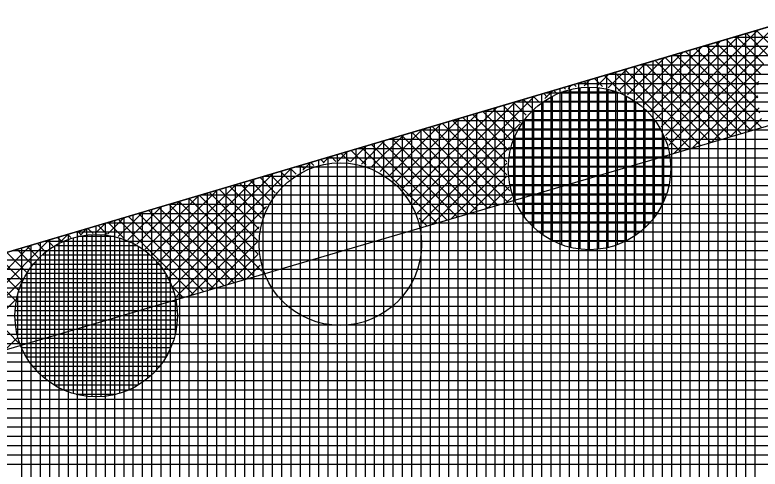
# Model space of a CAD drawing. Extents: x -565346 to -564154, y -1097386 to -1095620.
# Drawn here: x -564393.21 to -564377.16, y -1095667.28 to -1095657.5 of the extents above; entities that cross this region are included whole.
import ezdxf

# ---------------------------------------------------------------- set-up
doc = ezdxf.new("R2010")
doc.units = 0
for name, color, linetype in [('Vrstva 13', 7, 'Continuous'), ('Vrstva 41', 7, 'Continuous'), ('Vrstva 42', 7, 'Continuous'), ('Vrstva 43', 7, 'Continuous'), ('Vrstva 44', 7, 'Continuous')]:
    doc.layers.add(name, color=color, linetype=linetype)

msp = doc.modelspace()

# ---------------------------------------------------------------- linework, layer by layer
at = {"layer": 'Vrstva 13'}
msp.add_line((-564394.52, -1095662.95), (-564326.21, -1095642.73), dxfattribs=at)
at = {"layer": 'Vrstva 41'}
for p, q in [((-564379.121, -1095660.304), (-564376.404, -1095657.588)), ((-564379.195, -1095660.096), (-564376.806, -1095657.707)), ((-564379.402, -1095659.737), (-564377.609, -1095657.944)), ((-564379.289, -1095659.907), (-564377.208, -1095657.826)), ((-564376.995, -1095658.358), (-564377.454, -1095657.898)), ((-564376.888, -1095658.182), (-564377.236, -1095657.834)), ((-564379.531, -1095659.584), (-564378.011, -1095658.063)), ((-564377.196, -1095659.005), (-564378.109, -1095658.092)), ((-564377.152, -1095658.767), (-564377.891, -1095658.028)), ((-564377.084, -1095658.552), (-564377.673, -1095657.963)), ((-564379.676, -1095659.446), (-564378.413, -1095658.182)), ((-564377.161, -1095659.606), (-564378.546, -1095658.221)), ((-564377.204, -1095659.28), (-564378.327, -1095658.157)), ((-564380.015, -1095659.219), (-564379.217, -1095658.42)), ((-564379.838, -1095659.324), (-564378.815, -1095658.301)), ((-564377.566, -1095660.05), (-564379.2, -1095658.415)), ((-564377.347, -1095659.985), (-564378.982, -1095658.351)), ((-564377.129, -1095659.921), (-564378.764, -1095658.286)), ((-564380.211, -1095659.132), (-564379.618, -1095658.539)), ((-564378.003, -1095660.178), (-564379.637, -1095658.544)), ((-564377.785, -1095660.114), (-564379.418, -1095658.48)), ((-564379.007, -1095660.473), (-564377.082, -1095658.548)), ((-564380.428, -1095659.066), (-564380.02, -1095658.658)), ((-564378.659, -1095660.371), (-564380.291, -1095658.738)), ((-564378.44, -1095660.307), (-564380.073, -1095658.674)), ((-564378.222, -1095660.242), (-564379.855, -1095658.609)), ((-564380.951, -1095659.023), (-564380.824, -1095658.896)), ((-564380.554, -1095659.042), (-564380.728, -1095658.867)), ((-564380.671, -1095659.026), (-564380.422, -1095658.777)), ((-564380.161, -1095659.151), (-564380.51, -1095658.803)), ((-564381.349, -1095659.095), (-564381.383, -1095659.061)), ((-564381.29, -1095659.079), (-564381.225, -1095659.015)), ((-564381.119, -1095659.042), (-564381.164, -1095658.997)), ((-564380.86, -1095659.018), (-564380.946, -1095658.932)), ((-564378.606, -1095660.355), (-564377.185, -1095658.934)), ((-564381.743, -1095659.267), (-564381.819, -1095659.19)), ((-564381.794, -1095659.301), (-564381.627, -1095659.134)), ((-564381.557, -1095659.17), (-564381.601, -1095659.126)), ((-564384.637, -1095661.578), (-564382.431, -1095659.372)), ((-564384.547, -1095661.77), (-564382.029, -1095659.253)), ((-564382.201, -1095659.657), (-564382.474, -1095659.384)), ((-564382.064, -1095659.511), (-564382.256, -1095659.32)), ((-564381.911, -1095659.381), (-564382.037, -1095659.255)), ((-564378.206, -1095660.238), (-564377.206, -1095659.238)), ((-564384.745, -1095661.403), (-564382.832, -1095659.49)), ((-564382.426, -1095659.998), (-564382.91, -1095659.514)), ((-564382.322, -1095659.819), (-564382.692, -1095659.449)), ((-564377.805, -1095660.12), (-564377.181, -1095659.496)), ((-564384.87, -1095661.245), (-564383.234, -1095659.609)), ((-564382.613, -1095660.659), (-564383.565, -1095659.707)), ((-564382.577, -1095660.413), (-564383.347, -1095659.643)), ((-564382.511, -1095660.195), (-564383.129, -1095659.578)), ((-564385.168, -1095660.978), (-564384.038, -1095659.847)), ((-564385.011, -1095661.103), (-564383.636, -1095659.728)), ((-564384.477, -1095661.983), (-564382.337, -1095659.844)), ((-564382.552, -1095661.286), (-564384.002, -1095659.837)), ((-564382.614, -1095660.942), (-564383.783, -1095659.772)), ((-564377.404, -1095660.002), (-564377.129, -1095659.727)), ((-564385.343, -1095660.869), (-564384.44, -1095659.966)), ((-564383.03, -1095661.656), (-564384.656, -1095660.03)), ((-564382.812, -1095661.592), (-564384.438, -1095659.966)), ((-564382.593, -1095661.528), (-564384.22, -1095659.901)), ((-564385.535, -1095660.779), (-564384.841, -1095660.085)), ((-564383.467, -1095661.785), (-564385.093, -1095660.16)), ((-564383.249, -1095661.721), (-564384.875, -1095660.095)), ((-564378.877, -1095660.435), (-564379.181, -1095660.131)), ((-564385.984, -1095660.662), (-564385.645, -1095660.323)), ((-564385.748, -1095660.709), (-564385.243, -1095660.204)), ((-564384.123, -1095661.978), (-564385.747, -1095660.353)), ((-564383.905, -1095661.913), (-564385.529, -1095660.289)), ((-564383.686, -1095661.849), (-564385.311, -1095660.224)), ((-564384.216, -1095662.005), (-564382.559, -1095660.348)), ((-564386.254, -1095660.65), (-564386.047, -1095660.442)), ((-564386.008, -1095660.658), (-564386.184, -1095660.483)), ((-564385.648, -1095660.735), (-564385.966, -1095660.418)), ((-564386.774, -1095660.741), (-564386.839, -1095660.676)), ((-564386.55, -1095660.682), (-564386.62, -1095660.612)), ((-564386.573, -1095660.686), (-564386.448, -1095660.561)), ((-564386.297, -1095660.652), (-564386.402, -1095660.547)), ((-564389.809, -1095663.355), (-564387.252, -1095660.799)), ((-564387.157, -1095660.924), (-564387.275, -1095660.806)), ((-564386.975, -1095660.823), (-564387.057, -1095660.741)), ((-564387.013, -1095660.843), (-564386.85, -1095660.68)), ((-564383.815, -1095661.887), (-564382.615, -1095660.687)), ((-564389.896, -1095663.16), (-564387.654, -1095660.918)), ((-564387.47, -1095661.176), (-564387.712, -1095660.935)), ((-564387.321, -1095661.042), (-564387.493, -1095660.87)), ((-564383.414, -1095661.769), (-564382.612, -1095660.967)), ((-564390.123, -1095662.822), (-564388.457, -1095661.155)), ((-564390.001, -1095662.982), (-564388.055, -1095661.036)), ((-564387.82, -1095661.674), (-564388.366, -1095661.129)), ((-564387.721, -1095661.492), (-564388.148, -1095661.064)), ((-564387.603, -1095661.326), (-564387.93, -1095660.999)), ((-564390.262, -1095662.677), (-564388.859, -1095661.274)), ((-564387.958, -1095662.102), (-564388.803, -1095661.258)), ((-564387.902, -1095661.876), (-564388.585, -1095661.193)), ((-564383.014, -1095661.651), (-564382.572, -1095661.21)), ((-564390.417, -1095662.549), (-564389.261, -1095661.393)), ((-564387.892, -1095663.017), (-564389.458, -1095661.452)), ((-564387.976, -1095662.65), (-564389.239, -1095661.387)), ((-564387.987, -1095662.357), (-564389.021, -1095661.322)), ((-564382.613, -1095661.534), (-564382.506, -1095661.427)), ((-564390.778, -1095662.345), (-564390.064, -1095661.631)), ((-564390.588, -1095662.437), (-564389.663, -1095661.512)), ((-564388.276, -1095663.199), (-564389.894, -1095661.581)), ((-564389.742, -1095663.572), (-564387.795, -1095661.625)), ((-564388.057, -1095663.135), (-564389.676, -1095661.516)), ((-564390.988, -1095662.272), (-564390.466, -1095661.75)), ((-564388.932, -1095663.392), (-564390.549, -1095661.775)), ((-564388.713, -1095663.327), (-564390.331, -1095661.71)), ((-564388.495, -1095663.263), (-564390.112, -1095661.645)), ((-564391.222, -1095662.223), (-564390.868, -1095661.869)), ((-564389.369, -1095663.52), (-564390.985, -1095661.904)), ((-564389.15, -1095663.456), (-564390.767, -1095661.839)), ((-564384.342, -1095662.042), (-564384.505, -1095661.878)), ((-564391.803, -1095662.238), (-564391.671, -1095662.107)), ((-564391.529, -1095662.208), (-564391.64, -1095662.098)), ((-564391.488, -1095662.206), (-564391.27, -1095661.988)), ((-564391.234, -1095662.221), (-564391.422, -1095662.033)), ((-564390.858, -1095662.314), (-564391.204, -1095661.968)), ((-564389.424, -1095663.537), (-564387.952, -1095662.065)), ((-564392.228, -1095662.38), (-564392.073, -1095662.226)), ((-564392.012, -1095662.291), (-564392.077, -1095662.227)), ((-564391.785, -1095662.236), (-564391.858, -1095662.162)), ((-564395.115, -1095664.985), (-564392.475, -1095662.345)), ((-564392.562, -1095662.59), (-564392.731, -1095662.421)), ((-564392.396, -1095662.473), (-564392.513, -1095662.356)), ((-564392.213, -1095662.373), (-564392.295, -1095662.291)), ((-564389.023, -1095663.419), (-564387.988, -1095662.384)), ((-564395.184, -1095664.771), (-564392.877, -1095662.464)), ((-564392.845, -1095662.872), (-564393.168, -1095662.55)), ((-564392.712, -1095662.723), (-564392.949, -1095662.485)), ((-564393.145, -1095663.421), (-564393.822, -1095662.744)), ((-564393.063, -1095663.22), (-564393.604, -1095662.679)), ((-564392.963, -1095663.038), (-564393.386, -1095662.614)), ((-564388.623, -1095663.301), (-564387.976, -1095662.654)), ((-564393.202, -1095663.647), (-564394.041, -1095662.808)), ((-564388.222, -1095663.183), (-564387.929, -1095662.89)), ((-564393.128, -1095664.569), (-564394.703, -1095662.995)), ((-564394.962, -1095665.115), (-564393.058, -1095663.21)), ((-564389.587, -1095663.585), (-564389.804, -1095663.368)), ((-564394.588, -1095665.023), (-564393.2, -1095663.635)), ((-564393.431, -1095664.715), (-564393.166, -1095664.45))]:
    msp.add_line(p, q, dxfattribs=at)
at = {"layer": 'Vrstva 42'}
msp.add_lwpolyline([(-564707.989, -1095755.399), (-564707.577, -1095757.356), (-564692.663, -1095754.203), (-564630.833, -1095733.073), (-564590.007, -1095716.981), (-564573.006, -1095706.742), (-564516.181, -1095692.846), (-564453.911, -1095679.516), (-564393.952, -1095664.868), (-564326.83, -1095645.13), (-564326.21, -1095642.73), (-564394.52, -1095662.95), (-564454.33, -1095677.56), (-564516.6, -1095690.89), (-564574.04, -1095705.03), (-564590.74, -1095715.12), (-564631.48, -1095731.18), (-564693.31, -1095752.31)], close=True, dxfattribs=at)
at = {"layer": 'Vrstva 43'}
for p, q in [((-564377.47, -1095657.903), (-564377.47, -1095676.935)), ((-564377.27, -1095657.844), (-564377.27, -1095676.882)), ((-564378.07, -1095658.081), (-564378.07, -1095677.091)), ((-564377.87, -1095658.022), (-564377.87, -1095677.039)), ((-564329.021, -1095657.98), (-564377.73, -1095657.98)), ((-564377.67, -1095657.962), (-564377.67, -1095676.987)), ((-564378.67, -1095658.258), (-564378.67, -1095677.248)), ((-564378.47, -1095658.199), (-564378.47, -1095677.196)), ((-564329.058, -1095658.18), (-564378.405, -1095658.18)), ((-564378.27, -1095658.14), (-564378.27, -1095677.144)), ((-564329.095, -1095658.38), (-564379.081, -1095658.38)), ((-564379.07, -1095658.377), (-564379.07, -1095677.353)), ((-564378.87, -1095658.318), (-564378.87, -1095677.301)), ((-564329.132, -1095658.58), (-564379.757, -1095658.58)), ((-564379.67, -1095658.554), (-564379.67, -1095677.51)), ((-564379.47, -1095658.495), (-564379.47, -1095677.458)), ((-564379.27, -1095658.436), (-564379.27, -1095677.405)), ((-564380.27, -1095658.732), (-564380.27, -1095677.667)), ((-564380.07, -1095658.673), (-564380.07, -1095677.615)), ((-564379.87, -1095658.614), (-564379.87, -1095677.562)), ((-564380.87, -1095658.91), (-564380.87, -1095677.824)), ((-564380.67, -1095658.85), (-564380.67, -1095677.771)), ((-564380.47, -1095658.791), (-564380.47, -1095677.719)), ((-564329.169, -1095658.78), (-564380.432, -1095658.78)), ((-564381.27, -1095659.028), (-564381.27, -1095677.928)), ((-564329.205, -1095658.98), (-564381.108, -1095658.98)), ((-564381.07, -1095658.969), (-564381.07, -1095677.876)), ((-564381.87, -1095659.206), (-564381.87, -1095678.085)), ((-564329.242, -1095659.18), (-564381.784, -1095659.18)), ((-564381.67, -1095659.146), (-564381.67, -1095678.033)), ((-564381.47, -1095659.087), (-564381.47, -1095677.981)), ((-564382.47, -1095659.383), (-564382.47, -1095678.242)), ((-564329.279, -1095659.38), (-564382.459, -1095659.38)), ((-564382.27, -1095659.324), (-564382.27, -1095678.19)), ((-564382.07, -1095659.265), (-564382.07, -1095678.138)), ((-564382.87, -1095659.502), (-564382.87, -1095678.347)), ((-564382.67, -1095659.442), (-564382.67, -1095678.294)), ((-564383.47, -1095659.679), (-564383.47, -1095678.504)), ((-564383.27, -1095659.62), (-564383.27, -1095678.451)), ((-564329.316, -1095659.58), (-564383.135, -1095659.58)), ((-564383.07, -1095659.561), (-564383.07, -1095678.399)), ((-564384.07, -1095659.857), (-564384.07, -1095678.661)), ((-564383.87, -1095659.798), (-564383.87, -1095678.608)), ((-564329.353, -1095659.78), (-564383.811, -1095659.78)), ((-564383.67, -1095659.738), (-564383.67, -1095678.556)), ((-564384.67, -1095660.034), (-564384.67, -1095678.817)), ((-564329.39, -1095659.98), (-564384.486, -1095659.98)), ((-564384.47, -1095659.975), (-564384.47, -1095678.765)), ((-564384.27, -1095659.916), (-564384.27, -1095678.713)), ((-564329.427, -1095660.18), (-564385.162, -1095660.18)), ((-564385.07, -1095660.153), (-564385.07, -1095678.922)), ((-564384.87, -1095660.094), (-564384.87, -1095678.87)), ((-564385.67, -1095660.33), (-564385.67, -1095679.079)), ((-564385.47, -1095660.271), (-564385.47, -1095679.027)), ((-564385.27, -1095660.212), (-564385.27, -1095678.974)), ((-564386.27, -1095660.508), (-564386.27, -1095679.236)), ((-564386.07, -1095660.449), (-564386.07, -1095679.184)), ((-564385.87, -1095660.39), (-564385.87, -1095679.131)), ((-564329.463, -1095660.38), (-564385.838, -1095660.38)), ((-564386.67, -1095660.626), (-564386.67, -1095679.341)), ((-564329.5, -1095660.58), (-564386.513, -1095660.58)), ((-564386.47, -1095660.567), (-564386.47, -1095679.288)), ((-564387.27, -1095660.804), (-564387.27, -1095679.497)), ((-564329.537, -1095660.78), (-564387.189, -1095660.78)), ((-564387.07, -1095660.745), (-564387.07, -1095679.445)), ((-564386.87, -1095660.686), (-564386.87, -1095679.393)), ((-564387.87, -1095660.982), (-564387.87, -1095679.654)), ((-564329.574, -1095660.98), (-564387.865, -1095660.98)), ((-564387.67, -1095660.922), (-564387.67, -1095679.602)), ((-564387.47, -1095660.863), (-564387.47, -1095679.55)), ((-564388.27, -1095661.1), (-564388.27, -1095679.759)), ((-564388.07, -1095661.041), (-564388.07, -1095679.707)), ((-564388.87, -1095661.278), (-564388.87, -1095679.916)), ((-564388.67, -1095661.218), (-564388.67, -1095679.864)), ((-564329.611, -1095661.18), (-564388.54, -1095661.18)), ((-564388.47, -1095661.159), (-564388.47, -1095679.811)), ((-564389.47, -1095661.455), (-564389.47, -1095680.073)), ((-564389.27, -1095661.396), (-564389.27, -1095680.02)), ((-564329.648, -1095661.38), (-564389.216, -1095661.38)), ((-564389.07, -1095661.337), (-564389.07, -1095679.968)), ((-564390.07, -1095661.633), (-564390.07, -1095680.23)), ((-564329.685, -1095661.58), (-564389.892, -1095661.58)), ((-564389.87, -1095661.574), (-564389.87, -1095680.177)), ((-564389.67, -1095661.514), (-564389.67, -1095680.125)), ((-564329.722, -1095661.78), (-564390.567, -1095661.78)), ((-564390.47, -1095661.751), (-564390.47, -1095680.334)), ((-564390.27, -1095661.692), (-564390.27, -1095680.282)), ((-564391.07, -1095661.929), (-564391.07, -1095680.491)), ((-564390.87, -1095661.87), (-564390.87, -1095680.439)), ((-564390.67, -1095661.81), (-564390.67, -1095680.387)), ((-564391.67, -1095662.106), (-564391.67, -1095680.648)), ((-564391.47, -1095662.047), (-564391.47, -1095680.596)), ((-564391.27, -1095661.988), (-564391.27, -1095680.543)), ((-564329.758, -1095661.98), (-564391.243, -1095661.98)), ((-564392.07, -1095662.225), (-564392.07, -1095680.753)), ((-564329.795, -1095662.18), (-564391.919, -1095662.18)), ((-564391.87, -1095662.166), (-564391.87, -1095680.7)), ((-564392.67, -1095662.402), (-564392.67, -1095680.91)), ((-564330.171, -1095662.38), (-564392.594, -1095662.38)), ((-564392.47, -1095662.343), (-564392.47, -1095680.857)), ((-564392.27, -1095662.284), (-564392.27, -1095680.805)), ((-564330.773, -1095662.58), (-564393.27, -1095662.58)), ((-564393.07, -1095662.521), (-564393.07, -1095681.014)), ((-564392.87, -1095662.462), (-564392.87, -1095680.962)), ((-564331.375, -1095662.78), (-564393.946, -1095662.78)), ((-564331.976, -1095662.98), (-564394.643, -1095662.98)), ((-564332.578, -1095663.18), (-564395.462, -1095663.18)), ((-564333.18, -1095663.38), (-564396.28, -1095663.38)), ((-564333.781, -1095663.58), (-564397.099, -1095663.58)), ((-564334.383, -1095663.78), (-564397.918, -1095663.78)), ((-564334.985, -1095663.98), (-564398.737, -1095663.98)), ((-564335.587, -1095664.18), (-564399.555, -1095664.18)), ((-564336.188, -1095664.38), (-564400.374, -1095664.38)), ((-564336.79, -1095664.58), (-564401.193, -1095664.58)), ((-564337.392, -1095664.78), (-564402.012, -1095664.78)), ((-564337.994, -1095664.98), (-564402.83, -1095664.98)), ((-564338.595, -1095665.18), (-564403.649, -1095665.18)), ((-564339.197, -1095665.38), (-564404.468, -1095665.38)), ((-564339.799, -1095665.58), (-564405.287, -1095665.58)), ((-564340.401, -1095665.78), (-564406.105, -1095665.78)), ((-564341.002, -1095665.98), (-564406.924, -1095665.98)), ((-564341.604, -1095666.18), (-564407.743, -1095666.18)), ((-564342.206, -1095666.38), (-564408.562, -1095666.38)), ((-564342.807, -1095666.58), (-564409.38, -1095666.58)), ((-564343.409, -1095666.78), (-564410.199, -1095666.78)), ((-564344.011, -1095666.98), (-564411.018, -1095666.98)), ((-564344.613, -1095667.18), (-564411.837, -1095667.18))]:
    msp.add_line(p, q, dxfattribs=at)
msp.add_lwpolyline([(-564584.17, -1095730.99), (-564361.01, -1095672.63), (-564329.81, -1095662.26), (-564326.21, -1095642.73), (-564394.52, -1095662.95), (-564454.33, -1095677.56), (-564516.6, -1095690.89), (-564574.04, -1095705.03), (-564590.74, -1095715.12), (-564631.48, -1095731.18), (-564693.31, -1095752.31), (-564772.2, -1095768.91), (-564879.81, -1095788.15), (-565039.47, -1095811.86), (-565040.85, -1095849.94), (-565025.81, -1095848.33), (-565025.24, -1095824.91), (-564877.52, -1095802.97), (-564694, -1095767.75), (-564603.8, -1095739.23), (-564594.74, -1095734.52)], close=True, dxfattribs=at)
at = {"layer": 'Vrstva 44'}
for p, q in [((-564381.04, -1095659.068), (-564381.04, -1095662.541)), ((-564380.84, -1095659.055), (-564380.84, -1095662.552)), ((-564380.64, -1095659.065), (-564380.64, -1095662.541)), ((-564381.44, -1095659.163), (-564381.44, -1095662.444)), ((-564380.24, -1095659.16), (-564381.43, -1095659.16)), ((-564381.24, -1095659.104), (-564381.24, -1095662.506)), ((-564380.44, -1095659.1), (-564380.44, -1095662.507)), ((-564380.24, -1095659.16), (-564380.24, -1095662.449)), ((-564381.84, -1095659.374), (-564381.84, -1095662.234)), ((-564379.847, -1095659.36), (-564381.819, -1095659.36)), ((-564381.64, -1095659.252), (-564381.64, -1095662.357)), ((-564380.04, -1095659.246), (-564380.04, -1095662.362)), ((-564379.84, -1095659.365), (-564379.84, -1095662.242)), ((-564382.04, -1095659.537), (-564382.04, -1095662.072)), ((-564379.64, -1095659.527), (-564379.64, -1095662.082)), ((-564379.603, -1095659.56), (-564382.063, -1095659.56)), ((-564382.24, -1095659.763), (-564382.24, -1095661.844)), ((-564379.432, -1095659.76), (-564382.238, -1095659.76)), ((-564379.44, -1095659.75), (-564379.44, -1095661.861)), ((-564379.301, -1095659.96), (-564382.365, -1095659.96)), ((-564379.209, -1095660.16), (-564382.459, -1095660.16)), ((-564382.44, -1095660.113), (-564382.44, -1095661.497)), ((-564379.24, -1095660.085), (-564379.24, -1095661.522)), ((-564379.143, -1095660.36), (-564382.526, -1095660.36)), ((-564379.102, -1095660.56), (-564382.566, -1095660.56)), ((-564386.87, -1095660.817), (-564386.87, -1095664.052)), ((-564385.638, -1095660.78), (-564386.77, -1095660.78)), ((-564386.67, -1095660.747), (-564386.67, -1095664.12)), ((-564386.47, -1095660.706), (-564386.47, -1095664.162)), ((-564386.27, -1095660.687), (-564386.27, -1095664.182)), ((-564386.07, -1095660.691), (-564386.07, -1095664.178)), ((-564385.87, -1095660.717), (-564385.87, -1095664.15)), ((-564385.67, -1095660.768), (-564385.67, -1095664.098)), ((-564379.085, -1095660.76), (-564382.582, -1095660.76)), ((-564385.231, -1095660.98), (-564387.175, -1095660.98)), ((-564387.07, -1095660.915), (-564387.07, -1095663.953)), ((-564385.47, -1095660.848), (-564385.47, -1095664.021)), ((-564385.27, -1095660.956), (-564385.27, -1095663.912)), ((-564379.092, -1095660.96), (-564382.575, -1095660.96)), ((-564387.27, -1095661.046), (-564387.27, -1095663.821)), ((-564385.07, -1095661.103), (-564385.07, -1095663.764)), ((-564387.47, -1095661.228), (-564387.47, -1095663.64)), ((-564384.984, -1095661.18), (-564387.423, -1095661.18)), ((-564384.87, -1095661.302), (-564384.87, -1095663.564)), ((-564379.123, -1095661.16), (-564382.546, -1095661.16)), ((-564384.81, -1095661.38), (-564387.6, -1095661.38)), ((-564379.177, -1095661.36), (-564382.493, -1095661.36)), ((-564384.677, -1095661.58), (-564387.73, -1095661.58)), ((-564387.67, -1095661.482), (-564387.67, -1095663.386)), ((-564384.67, -1095661.593), (-564384.67, -1095663.272)), ((-564379.256, -1095661.56), (-564382.411, -1095661.56)), ((-564384.583, -1095661.78), (-564387.825, -1095661.78)), ((-564379.37, -1095661.76), (-564382.298, -1095661.76)), ((-564387.87, -1095661.904), (-564387.87, -1095662.966)), ((-564379.522, -1095661.96), (-564382.147, -1095661.96)), ((-564384.516, -1095661.98), (-564387.893, -1095661.98)), ((-564391.072, -1095662.27), (-564391.854, -1095662.27)), ((-564391.76, -1095662.25), (-564391.76, -1095665.697)), ((-564391.56, -1095662.228), (-564391.56, -1095665.72)), ((-564391.36, -1095662.229), (-564391.36, -1095665.72)), ((-564391.16, -1095662.252), (-564391.16, -1095665.696)), ((-564384.474, -1095662.18), (-564387.935, -1095662.18)), ((-564384.47, -1095662.205), (-564384.47, -1095662.654)), ((-564379.731, -1095662.16), (-564381.939, -1095662.16)), ((-564392.16, -1095662.37), (-564392.16, -1095665.578)), ((-564391.96, -1095662.297), (-564391.96, -1095665.652)), ((-564390.96, -1095662.299), (-564390.96, -1095665.648)), ((-564390.76, -1095662.373), (-564390.76, -1095665.574)), ((-564384.455, -1095662.38), (-564387.952, -1095662.38)), ((-564380.037, -1095662.36), (-564381.635, -1095662.36)), ((-564392.36, -1095662.472), (-564392.36, -1095665.475)), ((-564390.573, -1095662.47), (-564392.356, -1095662.47)), ((-564390.56, -1095662.478), (-564390.56, -1095665.472)), ((-564384.461, -1095662.58), (-564387.946, -1095662.58)), ((-564390.3, -1095662.67), (-564392.629, -1095662.67)), ((-564392.56, -1095662.611), (-564392.56, -1095665.338)), ((-564390.36, -1095662.616), (-564390.36, -1095665.329)), ((-564390.108, -1095662.87), (-564392.819, -1095662.87)), ((-564392.76, -1095662.799), (-564392.76, -1095665.148)), ((-564390.16, -1095662.81), (-564390.16, -1095665.14)), ((-564384.491, -1095662.78), (-564387.918, -1095662.78)), ((-564389.968, -1095663.07), (-564392.962, -1095663.07)), ((-564392.96, -1095663.067), (-564392.96, -1095664.879)), ((-564389.96, -1095663.083), (-564389.96, -1095664.867)), ((-564384.544, -1095662.98), (-564387.866, -1095662.98)), ((-564384.622, -1095663.18), (-564387.786, -1095663.18)), ((-564389.862, -1095663.27), (-564393.065, -1095663.27)), ((-564384.734, -1095663.38), (-564387.674, -1095663.38)), ((-564393.16, -1095663.543), (-564393.16, -1095664.402)), ((-564389.79, -1095663.47), (-564393.138, -1095663.47)), ((-564389.743, -1095663.67), (-564393.186, -1095663.67)), ((-564389.76, -1095663.579), (-564389.76, -1095664.364)), ((-564384.884, -1095663.58), (-564387.526, -1095663.58)), ((-564389.719, -1095663.87), (-564393.211, -1095663.87)), ((-564385.089, -1095663.78), (-564387.32, -1095663.78)), ((-564385.388, -1095663.98), (-564387.023, -1095663.98)), ((-564389.718, -1095664.07), (-564393.211, -1095664.07)), ((-564386.086, -1095664.18), (-564386.297, -1095664.18)), ((-564389.74, -1095664.27), (-564393.187, -1095664.27)), ((-564389.788, -1095664.47), (-564393.14, -1095664.47)), ((-564389.861, -1095664.67), (-564393.069, -1095664.67)), ((-564389.962, -1095664.87), (-564392.966, -1095664.87)), ((-564390.102, -1095665.07), (-564392.826, -1095665.07)), ((-564390.288, -1095665.27), (-564392.638, -1095665.27)), ((-564390.556, -1095665.47), (-564392.369, -1095665.47)), ((-564391.036, -1095665.67), (-564391.892, -1095665.67))]:
    msp.add_line(p, q, dxfattribs=at)
for centre in [(-564380.834, -1095660.804), (-564386.204, -1095662.434), (-564391.464, -1095663.974)]:
    msp.add_circle(centre, 1.75, dxfattribs=at)

doc.saveas('drawing.dxf')
